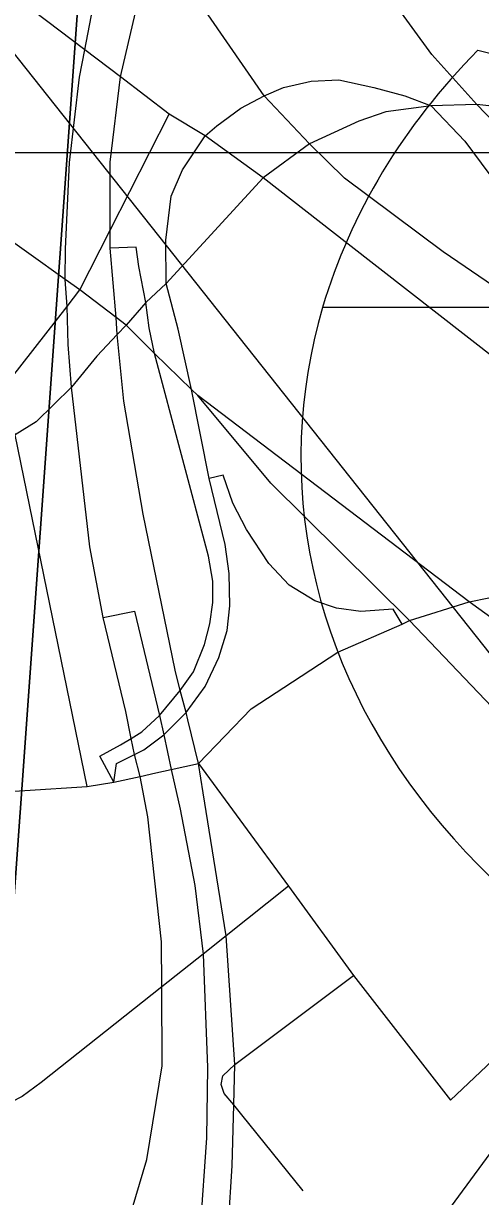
# Model space of a CAD drawing. Extents: x -8.2 to 38.5, y -0.1 to 21.9.
# Drawn here: x 7.4729 to 7.5964, y 14.085 to 14.4023 of the extents above; entities that cross this region are included whole.
import ezdxf

# ---------------------------------------------------------------- set-up
doc = ezdxf.new("R2010")
doc.units = 0
for name, color, linetype in [('Default', 7, 'Continuous'), ('GM_X_Airport_Location_Class_3', 7, 'Continuous'), ('GM_X_County_Subdivision_Text', 7, 'Continuous'), ('GM_X_Interstate_Location', 7, 'Continuous'), ('GM_X_State_Location', 7, 'Continuous'), ('GM_X_Township_Subdivision_Text', 7, 'Continuous'), ('GM_X_Township_Text', 7, 'Continuous'), ('GM_X_US_Location', 7, 'Continuous')]:
    doc.layers.add(name, color=color, linetype=linetype)

msp = doc.modelspace()

# ---------------------------------------------------------------- linework, layer by layer
at = {"layer": 'Default'}
for points in [[(3.4133, 14.36735), (4.82348, 14.36735), (4.82604, 14.37009), (4.92092, 14.42469), (5.00928, 14.45261), (5.10793, 14.46474), (5.30561, 14.46322), (5.50064, 14.41998), (5.59627, 14.38282), (5.62337, 14.36735), (7.78583, 14.36735), (7.81753, 14.393), (7.93419, 14.50672), (8.01002, 14.58066), (8.07899, 14.67657), (8.19078, 14.868), (8.23777, 14.96505), (8.37153, 15.16559), (8.44919, 15.25329), (8.71106, 15.55038), (8.80997, 15.62884), (8.90733, 15.68039), (8.96338, 15.71646), (8.96338, 21.16735)], [(7.52022, 14.86341), (7.45585, 13.96446), (7.723, 13.96446), (7.72765, 13.96834), (7.72778, 13.96845), (7.73803, 13.9757), (7.76813, 14.00119), (7.80293, 14.03453), (7.81598, 14.04221), (7.84095, 14.05872), (7.85524, 14.07167), (7.88046, 14.09954), (7.91189, 14.13409), (7.92347, 14.14406), (7.93306, 14.14954), (7.94421, 14.15763), (7.9547, 14.16953), (7.96797, 14.1878), (7.98015, 14.208), (7.99263, 14.22477), (8.01406, 14.25272), (8.02777, 14.27326)]]:
    msp.add_lwpolyline(points, dxfattribs=at)
msp.add_lwpolyline([(6.45347, 13.96446), (7.45585, 13.96446), (7.52022, 14.86341), (6.53061, 14.97169)], close=True, dxfattribs=at)
at = {"layer": 'GM_X_Airport_Location_Class_3'}
msp.add_lwpolyline([(7.58734, 14.08074), (7.61001, 14.11165), (7.62508, 14.13194), (7.63058, 14.13888), (7.63759, 14.14611), (7.64432, 14.15306), (7.65574, 14.16405), (7.67303, 14.17844), (7.71584, 14.2138), (7.72129, 14.2184), (7.74152, 14.23541), (7.75129, 14.24394), (7.76561, 14.25783), (7.77051, 14.26174), (7.80724, 14.29436), (7.8446, 14.32702)], dxfattribs=at)
at = {"layer": 'GM_X_County_Subdivision_Text'}
msp.add_line((7.89711, 14.3255), (7.55374, 14.3255), dxfattribs=at)
msp.add_line((7.89711, 14.3255), (7.55374, 14.3255), dxfattribs=at)
for centre, start_param, end_param in [((7.76982, 14.28493), 2.47259, 2.911027), ((7.66057, 14.56486), 4.415841, 5.008937), ((7.76982, 14.28493), 2.911027, 4.511031)]:
    msp.add_ellipse(centre, major_axis=(0.22195, 0), ratio=0.8, start_param=start_param, end_param=end_param, dxfattribs=at)
at = {"layer": 'GM_X_Interstate_Location'}
for points in [[(7.52309, 14.27923), (7.5183, 14.30329), (7.51471, 14.31964), (7.51148, 14.33199), (7.51135, 14.34366), (7.5128, 14.35562), (7.51585, 14.36271), (7.52202, 14.37191), (7.52513, 14.37457), (7.53165, 14.37941), (7.53794, 14.38276), (7.5432, 14.385), (7.55064, 14.38667), (7.55809, 14.38705), (7.56759, 14.385), (7.57597, 14.38276)], [(7.57597, 14.38276), (7.58311, 14.38001), (7.59217, 14.37047), (7.59868, 14.36172), (7.60803, 14.35013), (7.62231, 14.33253), (7.64127, 14.3128), (7.63592, 14.30645)], [(7.49731, 14.19708), (7.49347, 14.20414), (7.49906, 14.20717), (7.50196, 14.20894), (7.50486, 14.21071), (7.50965, 14.21514), (7.51526, 14.22185), (7.5188, 14.22691), (7.52178, 14.23436), (7.52327, 14.23994), (7.52402, 14.24572), (7.52402, 14.25149), (7.5229, 14.25819), (7.50832, 14.31306), (7.50688, 14.32001), (7.50594, 14.32683), (7.50409, 14.33658), (7.50335, 14.3418), (7.49632, 14.34156)], [(7.49731, 14.19708), (7.49805, 14.20213), (7.50292, 14.20461), (7.5054, 14.20587), (7.51081, 14.20986), (7.51682, 14.21595), (7.52197, 14.223), (7.52569, 14.23082), (7.52793, 14.23808), (7.52867, 14.24478), (7.52848, 14.25354), (7.52737, 14.26136), (7.52309, 14.27923)], [(7.57524, 14.23982), (7.57281, 14.24389), (7.56407, 14.24323), (7.55748, 14.24414), (7.55162, 14.24616), (7.54466, 14.25038), (7.53917, 14.25624), (7.53312, 14.2654), (7.52942, 14.27253), (7.52681, 14.28016), (7.52309, 14.27923)], [(7.4944, 14.24167), (7.50285, 14.24332), (7.50965, 14.21514), (7.51081, 14.20986), (7.51283, 14.20054), (7.51524, 14.1898), (7.51919, 14.16919), (7.52141, 14.15058), (7.52259, 14.11995), (7.52237, 14.10086), (7.52067, 14.07637), (7.51457, 14.04517), (7.50594, 14.03249), (7.49961, 14.02775)]]:
    msp.add_lwpolyline(points, dxfattribs=at)
at = {"layer": 'GM_X_State_Location'}
for p, q in [((7.52016, 14.20217), (7.5173, 14.21398)), ((7.52144, 14.19424), (7.52016, 14.20217))]:
    msp.add_line(p, q, dxfattribs=at)
for points in [[(7.5173, 14.21398), (7.51682, 14.21595), (7.51526, 14.22185), (7.51388, 14.22737), (7.50526, 14.26958), (7.50003, 14.30011), (7.49822, 14.31815), (7.4979, 14.32277), (7.49632, 14.34156), (7.49632, 14.34637), (7.4963, 14.36481), (7.49907, 14.38788), (7.50312, 14.40522), (7.50659, 14.41873), (7.51067, 14.43096), (7.51824, 14.44793), (7.52986, 14.47294), (7.54763, 14.50803), (7.62768, 14.65015)], [(7.72797, 14.26172), (7.72098, 14.26739), (7.71609, 14.27155), (7.68317, 14.29557), (7.65487, 14.32014), (7.62664, 14.34803), (7.59538, 14.38037), (7.58323, 14.39394), (7.57187, 14.40958), (7.56261, 14.42618), (7.55489, 14.45389), (7.55455, 14.46786), (7.55493, 14.48108), (7.55939, 14.50007), (7.56424, 14.5146), (7.57075, 14.52856), (7.58584, 14.5578), (7.6088, 14.59965)], [(7.49854, 14.06926), (7.50617, 14.09504), (7.51039, 14.12036), (7.51025, 14.14173), (7.51017, 14.15392), (7.50644, 14.18769), (7.50443, 14.19866), (7.50292, 14.20461), (7.50196, 14.20894), (7.50052, 14.21621), (7.4944, 14.24167), (7.49078, 14.26076), (7.48585, 14.30396), (7.48497, 14.31548), (7.48466, 14.32577), (7.48415, 14.33307), (7.4842, 14.34136), (7.48528, 14.36472), (7.48805, 14.38779), (7.48948, 14.39517), (7.49165, 14.40639)], [(7.93456, 14.10344), (7.81173, 14.18869), (7.80816, 14.19114), (7.75079, 14.22928), (7.74152, 14.23541), (7.73225, 14.24154), (7.72168, 14.24858), (7.69395, 14.26703), (7.63592, 14.30645), (7.61157, 14.32329), (7.58635, 14.34049), (7.55969, 14.36043), (7.55022, 14.36975), (7.53794, 14.38276), (7.52277, 14.40465)], [(7.52357, 14.04564), (7.52733, 14.06196), (7.52929, 14.09335), (7.5297, 14.10982), (7.52996, 14.12072), (7.52769, 14.15556), (7.52144, 14.19424)]]:
    msp.add_lwpolyline(points, dxfattribs=at)
at = {"layer": 'GM_X_Township_Subdivision_Text'}
for points in [[(7.49007, 14.19592), (7.4706, 14.29102), (7.46677, 14.30275)], [(7.54846, 14.08659), (7.53186, 14.10714), (7.5297, 14.10982), (7.5271, 14.11289), (7.52628, 14.11536), (7.52677, 14.11766), (7.52996, 14.12072), (7.56211, 14.14479)]]:
    msp.add_lwpolyline(points, dxfattribs=at)
at = {"layer": 'GM_X_Township_Text'}
msp.add_line((7.52016, 14.20217), (7.54452, 14.16895), dxfattribs=at)
for points in [[(7.56065, 14.34258), (7.53763, 14.36052), (7.52202, 14.37191), (7.51223, 14.37772), (7.49907, 14.38788), (7.48948, 14.39517), (7.46871, 14.41096), (7.45829, 14.41909)], [(7.66952, 14.34127), (7.65957, 14.34753), (7.63435, 14.36792), (7.6241, 14.37339), (7.61089, 14.37863), (7.59538, 14.38037), (7.58311, 14.38001), (7.57079, 14.37841), (7.56349, 14.3759), (7.55022, 14.36975), (7.53763, 14.36052), (7.51148, 14.33199), (7.50594, 14.32683), (7.50062, 14.3207), (7.49822, 14.31815), (7.4927, 14.3123), (7.48585, 14.30396), (7.47632, 14.29452), (7.4706, 14.29102), (7.46446, 14.28773), (7.45624, 14.28466), (7.36774, 14.26986)], [(7.41119, 14.28486), (7.42993, 14.28683), (7.44012, 14.28848), (7.45788, 14.29407), (7.46677, 14.30275), (7.48466, 14.32577), (7.48813, 14.33024), (7.49632, 14.34637), (7.51223, 14.37772)], [(7.52002, 14.30163), (7.5183, 14.30329), (7.50832, 14.31306), (7.50589, 14.31544), (7.50062, 14.3207), (7.4979, 14.32277), (7.48813, 14.33024), (7.48415, 14.33307), (7.44473, 14.36114), (7.44274, 14.3653), (7.43636, 14.36952)], [(7.78248, 14.16964), (7.73504, 14.2068), (7.72915, 14.21193), (7.72129, 14.2184), (7.71342, 14.22487), (7.66541, 14.26094), (7.56065, 14.34258)], [(7.57721, 14.2408), (7.53975, 14.27795), (7.52002, 14.30163)], [(7.67119, 14.18682), (7.62985, 14.21943), (7.59332, 14.2459), (7.52002, 14.30163)], [(7.54558, 14.22425), (7.55781, 14.23226), (7.57524, 14.23982), (7.57721, 14.2408), (7.59332, 14.2459), (7.60403, 14.24806), (7.66541, 14.26094), (7.69395, 14.26703), (7.71508, 14.27135)], [(7.64662, 14.16616), (7.61604, 14.20069), (7.60329, 14.21351), (7.57721, 14.2408)], [(7.50863, 14.1996), (7.51283, 14.20054), (7.52016, 14.20217), (7.53446, 14.21697), (7.54558, 14.22425)], [(7.58832, 14.1111), (7.64662, 14.16616), (7.67119, 14.18682), (7.71342, 14.22487)], [(7.49731, 14.19708), (7.50443, 14.19866), (7.50863, 14.1996)], [(7.37287, 14.17961), (7.38321, 14.18145), (7.4563, 14.19373), (7.49007, 14.19592), (7.49731, 14.19708)], [(7.54452, 14.16895), (7.52769, 14.15556), (7.52141, 14.15058), (7.51025, 14.14173), (7.47761, 14.11585), (7.47251, 14.11207), (7.46676, 14.10911), (7.39774, 14.09459), (7.30576, 14.07884), (7.21965, 14.06547), (7.12949, 14.05117), (7.04512, 14.03558), (6.9586, 14.02206), (6.87215, 14.00847), (6.82898, 14.00087), (6.78496, 13.99353), (6.69995, 13.97776)], [(7.54452, 14.16895), (7.56211, 14.14479), (7.58832, 14.1111)]]:
    msp.add_lwpolyline(points, dxfattribs=at)
at = {"layer": 'GM_X_US_Location'}
msp.add_lwpolyline([(7.6508, 14.87931), (7.63411, 14.84514), (7.60331, 14.80239), (7.59374, 14.78429), (7.56327, 14.70683), (7.54672, 14.6865), (7.52791, 14.66316), (7.49782, 14.63455), (7.4775, 14.61045), (7.45718, 14.57883), (7.43762, 14.54946), (7.42859, 14.50805), (7.4316, 14.47868), (7.43611, 14.45835), (7.43837, 14.44028), (7.45341, 14.41543), (7.69286, 14.11335)], dxfattribs=at)

doc.saveas('drawing.dxf')
